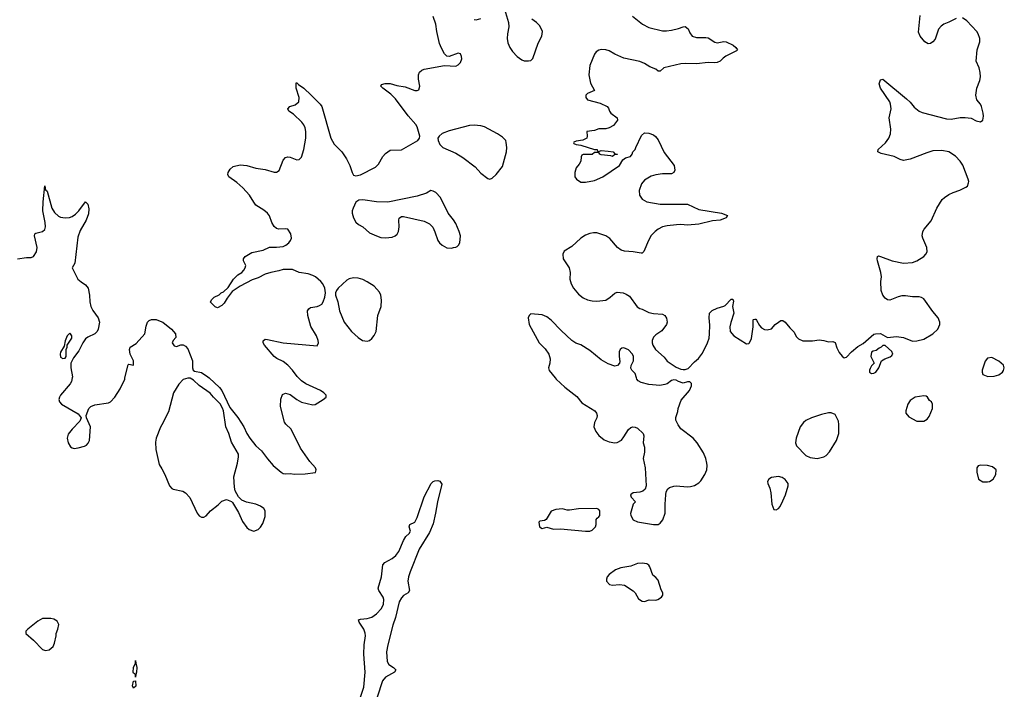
# Model space of a CAD drawing. Header units: inches. Extents: x 1449094 to 1618372, y 389908 to 534307.
# Tile 306 of 494: x 1528749 to 1537419, y 477259 to 483154. Entities that reach past the tile are written whole.
import ezdxf

# ---------------------------------------------------------------- set-up
doc = ezdxf.new("R2010")
doc.units = ezdxf.units.IN
doc.header["$MEASUREMENT"] = 0
for name, color, linetype in [('B5427', 7, 'Continuous'), ('B5428', 7, 'Continuous'), ('B5437', 7, 'Continuous'), ('B5438', 7, 'Continuous')]:
    doc.layers.add(name, color=color, linetype=linetype)

msp = doc.modelspace()

# ---------------------------------------------------------------- linework, layer by layer
at = {"layer": 'B5427', "color": 5, "elevation": 620}
for points in [[(1529211.9, 480000), (1529206.4, 479970), (1529192.9, 479947.1), (1529107.3, 479850), (1529098.8, 479830), (1529094.8, 479810), (1529098.8, 479790), (1529116, 479770), (1529263, 479683), (1529292, 479650), (1529279.8, 479620.2), (1529210, 479549.3), (1529175.6, 479504.4), (1529168.5, 479470), (1529177.6, 479430), (1529195.3, 479395.3), (1529210, 479383.8), (1529230, 479379.5), (1529263.7, 479383.7), (1529319.4, 479400.6), (1529337.2, 479410), (1529353.3, 479426.7), (1529362.9, 479450), (1529372.3, 479570), (1529338, 479650), (1529335.3, 479670), (1529357.2, 479730), (1529375.3, 479750), (1529410, 479764.9), (1529530, 479780.4), (1529550, 479790.4), (1529587.8, 479830), (1529634.7, 479905.3), (1529673.8, 479990), (1529676.2, 480000)], [(1530000, 479586.1), (1529990, 479566.6), (1529951.4, 479470), (1529944.2, 479435.8), (1529947, 479370), (1529978.2, 479238.2), (1530000, 479199.7)]]:
    msp.add_lwpolyline(points, dxfattribs=at)
at = {"layer": 'B5427', "color": 5}
for points, elevation in [([(1529023.2, 477883.2), (1528950, 477882), (1528910, 477859.5), (1528821, 477790), (1528804.7, 477770), (1528804.7, 477750), (1528872.1, 477692.1), (1528950, 477611), (1528978, 477602), (1529010, 477606), (1529044, 477636), (1529055.5, 477664.5), (1529069.2, 477730), (1529069.2, 477750), (1529085.2, 477790), (1529093.2, 477830), (1529078.4, 477858.4), (1529050, 477876)], 620), ([(1529770, 477366), (1529768, 477390), (1529750, 477402), (1529747.3, 477410), (1529750, 477452), (1529768.7, 477490), (1529770, 477514), (1529771.1, 477488.9), (1529780.7, 477450), (1529779.1, 477410), (1529770.8, 477390)], 580), ([(1529750, 477269.2), (1529742.7, 477290), (1529750, 477332), (1529770, 477334), (1529772.7, 477287.3)], 580)]:
    msp.add_lwpolyline(points, close=True, dxfattribs=dict(at, elevation=elevation))
at = {"layer": 'B5428', "color": 5, "elevation": 620}
for points in [[(1528730.3, 481050.3), (1528810, 481060.9), (1528850, 481061.6), (1528870, 481070.8), (1528897, 481110), (1528903.6, 481150), (1528880.7, 481250), (1528882.7, 481270), (1528890, 481276.3), (1528950, 481290.5), (1528970, 481307.3), (1528976.3, 481330), (1528973.7, 481370), (1528952.5, 481472.5), (1528955.4, 481550), (1528970, 481692), (1528976.9, 481656.9), (1528990, 481644.7), (1529033.8, 481493.8), (1529056, 481456), (1529090, 481424.9), (1529110, 481415.3), (1529150, 481408.5), (1529186.7, 481413.3), (1529210, 481421.3), (1529239.3, 481440.7), (1529269.6, 481470), (1529330, 481551), (1529350, 481531.3), (1529357.4, 481490), (1529353.8, 481446.2), (1529333.7, 481390), (1529282.6, 481297.4), (1529260.9, 481239.1), (1529234.6, 481010), (1529212.7, 480970), (1529262.4, 480870), (1529290, 480845.5), (1529330, 480820.7), (1529353.4, 480790), (1529363.8, 480730), (1529366, 480670), (1529375.5, 480630), (1529394, 480594), (1529440.7, 480530), (1529450.8, 480490), (1529441, 480430), (1529431.3, 480410), (1529411.3, 480390), (1529350, 480359.3), (1529330, 480344), (1529304, 480310), (1529270, 480238), (1529222, 480178), (1529201, 480130), (1529200.5, 480090), (1529213.7, 480010), (1529211.9, 480000)], [(1529676.2, 480000), (1529704.2, 480115.8), (1529710, 480122.8), (1529750, 480114), (1529752, 480150), (1529722.7, 480210), (1529717.2, 480250), (1529722, 480270), (1529776.1, 480303.9), (1529851.8, 480388.2), (1529863.3, 480456.7), (1529874, 480490), (1529890, 480506), (1529910, 480514.8), (1529950, 480514.8), (1530000, 480494.4)]]:
    msp.add_lwpolyline(points, dxfattribs=at)
msp.add_lwpolyline([(1529190, 480394), (1529166.8, 480370), (1529150, 480326), (1529139.6, 480280.4), (1529110, 480226), (1529106, 480210), (1529110, 480182), (1529130, 480172), (1529150, 480174), (1529158, 480190), (1529158, 480250), (1529166, 480270), (1529166, 480290), (1529208, 480350), (1529208, 480370), (1529198, 480390)], close=True, dxfattribs=at)
at = {"layer": 'B5437', "color": 5}
for points, elevation in [([(1530000, 479199.7), (1530028.2, 479150), (1530068.4, 479050), (1530087.9, 479027.9), (1530101.2, 479021.2), (1530184.6, 479004.6), (1530210.2, 478990.2), (1530246.5, 478946.5), (1530310.8, 478810), (1530330, 478786), (1530350, 478776), (1530370, 478776), (1530390, 478786), (1530429, 478830), (1530497.2, 478882.8), (1530530, 478916), (1530570.9, 478930.9), (1530614, 478914), (1530623.5, 478903.5), (1530675.9, 478815.9), (1530710, 478736), (1530750, 478682.8), (1530770, 478666), (1530810, 478651), (1530850, 478666.8), (1530870, 478686), (1530890, 478718), (1530910, 478782), (1530909.5, 478830), (1530898, 478850), (1530870, 478871.6), (1530830, 478889.4), (1530746.8, 478906.8), (1530704.5, 478924.5), (1530674.5, 478954.5), (1530647, 479007), (1530639.5, 479039.5), (1530633.6, 479130), (1530666, 479250), (1530675.4, 479304.6), (1530674.5, 479330), (1530615.1, 479435.1), (1530591, 479511), (1530565.1, 479570), (1530542.7, 479710), (1530534.5, 479734.5), (1530513.4, 479773.4), (1530456, 479830), (1530427.7, 479867.7), (1530330, 479935.1), (1530279.7, 479979.7), (1530250, 479997.2), (1530230, 479999.3), (1530190, 479986.6), (1530150, 479946.6), (1530103.7, 479870), (1530059, 479701), (1530000, 479586.1)], 620), ([(1530416.9, 480000), (1530510, 479914.8), (1530530, 479890.8), (1530599.8, 479739.8), (1530670, 479651), (1530724, 479570), (1530750.5, 479510), (1530775.5, 479470), (1530830, 479403), (1530877.4, 479357.4), (1530930, 479286.8), (1530981, 479230), (1531051.9, 479171.9), (1531070, 479160.5), (1531090, 479156.4), (1531130, 479160.3), (1531170, 479153.7), (1531263.9, 479156.1), (1531352.7, 479167.3), (1531361.2, 479190), (1531352.7, 479210), (1531303.5, 479263.5), (1531222.8, 479382.8), (1531139.5, 479550), (1531092.2, 479592.2), (1531079.7, 479610), (1531044.7, 479750), (1531047.8, 479812.2), (1531064.5, 479855.5), (1531090, 479866.8), (1531130, 479854.8), (1531191, 479810), (1531230, 479788.4), (1531330, 479763), (1531350, 479767.7), (1531422, 479810), (1531448, 479830), (1531448, 479850), (1531428.7, 479870), (1531399, 479890), (1531270, 479949.5), (1531230, 479976), (1531205.4, 480000)], 620), ([(1533464.6, 480000), (1533473, 479990), (1533550, 479918), (1533655.6, 479835.6), (1533700.3, 479780.3), (1533814, 479710), (1533827.7, 479690), (1533833.4, 479670), (1533830.7, 479650), (1533810, 479608), (1533805.5, 479570), (1533822, 479530), (1533850, 479494), (1533896.7, 479456.7), (1533938.8, 479438.8), (1533990, 479428), (1534010, 479430.7), (1534047.2, 479452.8), (1534070, 479481), (1534110, 479546), (1534130, 479562.8), (1534149.5, 479570.5), (1534170, 479567.3), (1534190, 479557.3), (1534238, 479510), (1534246, 479490), (1534239.3, 479430), (1534250.4, 479390), (1534250, 479346), (1534240.4, 479290), (1534257.3, 479210), (1534266.7, 479050), (1534257.5, 479022.5), (1534236.2, 479003.8), (1534210, 478994.4), (1534150, 478987.6), (1534128.5, 478970), (1534133, 478950), (1534170.7, 478910), (1534151, 478890), (1534126.7, 478806.7), (1534130.5, 478790.5), (1534151.6, 478751.6), (1534190, 478734.8), (1534329.3, 478710.7), (1534370, 478710.8), (1534390, 478720.7), (1534413.6, 478750), (1534433.6, 478810), (1534431.6, 478890), (1534437.6, 478970), (1534442.4, 478997.6), (1534455.6, 479024.4), (1534470, 479036.3), (1534510, 479048.2), (1534530, 479050.4), (1534630, 479041.3), (1534656.6, 479043.4), (1534690, 479054), (1534730, 479076.4), (1534746.5, 479093.5), (1534782.6, 479150), (1534799.7, 479190), (1534804, 479230), (1534801.1, 479250), (1534791, 479291), (1534770, 479341.2), (1534714.5, 479430), (1534679.6, 479470), (1534570, 479551.3), (1534546.2, 479586.2), (1534527, 479630), (1534527.4, 479652.6), (1534545.8, 479705.8), (1534548.2, 479731.8), (1534574.8, 479805.2), (1534648, 479890), (1534666, 479930), (1534666, 479950), (1534650, 479966), (1534630, 479966), (1534590, 479955.3), (1534550, 479969), (1534530, 479981.2), (1534510, 479982.7), (1534490, 479977.2), (1534450, 479949.2), (1534430, 479941.2), (1534386, 479934), (1534290, 479942.4), (1534220.5, 479960.5), (1534195.1, 479975.1), (1534182, 479990), (1534179.5, 480000)], 620), ([(1531730, 477128.9), (1531780.4, 477279.6), (1531791, 477411), (1531779.8, 477570), (1531782.6, 477650), (1531795, 477730), (1531792.2, 477752.2), (1531779.1, 477790), (1531738.4, 477850), (1531734, 477870), (1531750, 477876.4), (1531810, 477882.8), (1531850, 477894.5), (1531890, 477922.6), (1531935, 477970), (1531951.4, 478010), (1531954.6, 478050), (1531949.9, 478070), (1531911, 478130), (1531905.1, 478150), (1531933.7, 478250), (1531945.8, 478354.2), (1531964.7, 478375.3), (1532030, 478410.3), (1532061.4, 478438.6), (1532087.1, 478472.9), (1532130, 478570.4), (1532150, 478605.5), (1532179.3, 478630), (1532189.2, 478650), (1532179, 478690), (1532184, 478710), (1532229.4, 478730.6), (1532250, 478771.3), (1532310, 478954.8), (1532373, 479070), (1532390, 479088.5), (1532405.8, 479094.2), (1532430, 479096.3), (1532450, 479092.3), (1532466.4, 479066.4), (1532428.2, 478910), (1532411.5, 478810), (1532390, 478717), (1532359.1, 478640.9), (1532265.9, 478494.1), (1532186.3, 478293.7), (1532172.9, 478250), (1532168.1, 478210), (1532180.5, 478130), (1532170.3, 478109.7), (1532130, 478084.7), (1532110, 478066), (1532091.3, 478028.7), (1532058.4, 477890), (1532036.2, 477823.8), (1531989.4, 477650), (1531979.7, 477590), (1531985, 477505), (1531998.8, 477478.8), (1532040.4, 477450), (1532060.4, 477430), (1532050.4, 477410), (1531970, 477365), (1531944.7, 477335.3), (1531897.6, 477190)], 580)]:
    msp.add_lwpolyline(points, dxfattribs=dict(at, elevation=elevation))
at = {"layer": 'B5437', "color": 5, "elevation": 620}
for points in [[(1536710, 479844), (1536634, 479830), (1536590, 479802), (1536570.9, 479769.1), (1536551.3, 479710), (1536551.3, 479690), (1536576.9, 479656.9), (1536650, 479621), (1536710, 479621), (1536741.2, 479638.8), (1536758.6, 479661.4), (1536788, 479730), (1536788, 479770), (1536778, 479790), (1536761.2, 479801.2), (1536742, 479830), (1536730, 479839)], [(1535893.6, 479693.6), (1535870, 479693.2), (1535810, 479677.2), (1535722, 479650), (1535670, 479625.2), (1535650, 479609), (1535620.7, 479570), (1535584.9, 479470), (1535580.7, 479430), (1535590, 479402), (1535670, 479318.8), (1535710, 479298.8), (1535770, 479290.8), (1535830, 479304.9), (1535850, 479317.3), (1535879.3, 479350), (1535940.9, 479450), (1535960.9, 479510), (1535962.7, 479590), (1535958.6, 479618.6), (1535930, 479678)], [(1537210, 479233.2), (1537190, 479228), (1537178, 479210), (1537178, 479170), (1537191.3, 479110), (1537230, 479084.9), (1537270, 479084.9), (1537288, 479090), (1537322, 479110), (1537344, 479150), (1537348, 479190), (1537316.5, 479216.5), (1537270, 479229)], [(1535430, 479134), (1535370, 479122.7), (1535346.8, 479110), (1535334, 479090), (1535337.3, 479070), (1535355.5, 479030), (1535363.8, 478990), (1535370.8, 478890), (1535390, 478842), (1535410, 478838), (1535430, 478851.3), (1535444, 478870), (1535470, 478918), (1535492.3, 478970), (1535515.1, 479050), (1535515.1, 479070), (1535490, 479105.2), (1535464.1, 479124.1)], [(1533831.1, 478851.1), (1533670, 478849.4), (1533590, 478837.2), (1533570, 478837.2), (1533530, 478849.2), (1533470, 478842.7), (1533430, 478828.7), (1533386, 478754), (1533370, 478744), (1533330, 478739), (1533321, 478730), (1533326.8, 478690), (1533350, 478676), (1533390, 478686), (1533450, 478670.4), (1533510, 478673.4), (1533730, 478650.3), (1533770, 478652.2), (1533790, 478661.6), (1533818, 478690), (1533825.1, 478710), (1533826.6, 478753.4), (1533833.6, 478766.4), (1533850, 478778), (1533857.2, 478790), (1533857, 478830), (1533850, 478841.2)], [(1534230, 478369.5), (1534190, 478366.6), (1534130, 478343.7), (1534042, 478330), (1533996, 478310), (1533941, 478270), (1533922.8, 478250), (1533916, 478230), (1533916, 478210), (1533942, 478182), (1533970, 478174.8), (1534030, 478181.6), (1534075.8, 478175.8), (1534150, 478126), (1534167.9, 478107.9), (1534196.8, 478056.8), (1534230, 478036), (1534250, 478031.3), (1534293.2, 478046.8), (1534350, 478044.9), (1534369.5, 478050.5), (1534402, 478070), (1534413.2, 478086.8), (1534412.7, 478110), (1534396.3, 478136.3), (1534370, 478219.3), (1534350, 478244.5), (1534324.9, 478264.9), (1534298.8, 478338.8), (1534290, 478352), (1534270, 478362.9)]]:
    msp.add_lwpolyline(points, close=True, dxfattribs=at)
at = {"layer": 'B5438', "color": 5, "elevation": 620}
for points in [[(1533010, 483276), (1533054.4, 483130), (1533054.9, 483090), (1533043.8, 483030), (1533041.6, 482990), (1533048.2, 482950), (1533063.8, 482910), (1533090, 482873.4), (1533130, 482830.5), (1533170, 482801.6), (1533190, 482793), (1533230, 482790.6), (1533250, 482794.8), (1533267.2, 482812.8), (1533313.3, 482946.7), (1533346.6, 483010), (1533351.8, 483050), (1533330, 483101.2), (1533301.2, 483130), (1533259.6, 483159.6)], [(1531205.4, 480000), (1531192.6, 480012.6), (1531151.5, 480070), (1531110, 480114), (1531070, 480144.5), (1531012.9, 480172.9), (1530990, 480189.4), (1530904.5, 480290), (1530892.7, 480310), (1530893.2, 480326.8), (1530910, 480340.7), (1530930, 480339.3), (1531070, 480310.3), (1531370, 480282.8), (1531380.9, 480310), (1531378.4, 480330), (1531361.6, 480370), (1531312.3, 480452.3), (1531285.6, 480550), (1531284.5, 480590), (1531296, 480610), (1531310, 480620.5), (1531370, 480630.6), (1531390, 480637.3), (1531410, 480651), (1531422.7, 480670), (1531436, 480710), (1531441.2, 480750), (1531435.1, 480790), (1531417.6, 480830), (1531401.6, 480850), (1531354, 480890), (1531330, 480903.5), (1531290, 480915.4), (1531210, 480929.7), (1531150, 480953.7), (1531070, 480954), (1531030, 480942), (1530961, 480930), (1530910, 480913.5), (1530850, 480882.3), (1530795.8, 480864.2), (1530690.5, 480809.5), (1530619.8, 480760.2), (1530576.9, 480703.1), (1530550, 480658), (1530530, 480638), (1530490, 480618), (1530470, 480626), (1530430, 480666), (1530428.9, 480668.9), (1530442, 480690), (1530462, 480710), (1530506.6, 480733.4), (1530524, 480750), (1530542.7, 480757.3), (1530584.1, 480795.9), (1530633.2, 480870), (1530670, 480906.8), (1530705.2, 480930), (1530722.7, 480950), (1530736, 480970), (1530741.2, 480990), (1530721.2, 481030), (1530719, 481050), (1530733.2, 481070), (1530794, 481106), (1530893.8, 481126.2), (1530950, 481153), (1531010, 481150.4), (1531070, 481158), (1531094, 481170), (1531119, 481190), (1531134, 481210), (1531142, 481230), (1531136, 481270), (1531110, 481309), (1531090, 481312.7), (1531030, 481309.3), (1531010, 481316), (1530990, 481333.2), (1530970, 481369), (1530947.7, 481427.7), (1530931.3, 481451.3), (1530898.3, 481478.3), (1530830, 481522), (1530810, 481546.6), (1530771.5, 481610), (1530715, 481675), (1530660.3, 481720.3), (1530589.5, 481770), (1530582.9, 481790), (1530584.5, 481810), (1530602, 481838), (1530630, 481862.8), (1530690, 481875.5), (1530750, 481870.5), (1530830, 481848), (1530910, 481835.5), (1530990, 481810.7), (1531010, 481810.8), (1531034, 481826), (1531070, 481918), (1531090, 481940.7), (1531110, 481947.3), (1531130, 481944.9), (1531190, 481920.5), (1531210, 481922), (1531230, 481942.8), (1531250, 482011.3), (1531268.6, 482110), (1531269.8, 482169.8), (1531262.8, 482202.8), (1531250, 482229.5), (1531232.4, 482252.4), (1531161.7, 482321.7), (1531119.3, 482350), (1531109.3, 482370), (1531128.7, 482390), (1531174.7, 482405.3), (1531207.8, 482432.2), (1531211.3, 482470), (1531184.7, 482550), (1531183.1, 482596.9), (1531190, 482598), (1531203.4, 482583.4), (1531250, 482552.4), (1531317, 482490), (1531394.9, 482410), (1531408.8, 482390), (1531490.3, 482110), (1531518.4, 482058.4), (1531586, 481990), (1531625.5, 481930), (1531657.3, 481870), (1531676, 481810), (1531690, 481786.8), (1531710, 481778.8), (1531750, 481787.3), (1531883.3, 481856.7), (1531910, 481883), (1531948.3, 481950), (1531970, 481976.4), (1532010, 482004.9), (1532110, 482007.7), (1532255.3, 482090), (1532269.1, 482110.9), (1532273.2, 482130), (1532249.4, 482210), (1532238, 482230), (1532168.8, 482308.8), (1532058.7, 482458.7), (1532018.4, 482498.4), (1531946, 482550), (1531928.7, 482570), (1531935.3, 482584.7), (1531967.2, 482592.8), (1532010, 482593), (1532070, 482574.9), (1532142.8, 482562.8), (1532230, 482530.8), (1532250, 482531), (1532263.1, 482536.9), (1532272.3, 482567.7), (1532260.7, 482630), (1532262, 482670), (1532270, 482691), (1532289, 482710), (1532310, 482718), (1532491.1, 482751.1), (1532590, 482746), (1532610, 482756), (1532630, 482778), (1532641.2, 482810), (1532639, 482830), (1532630, 482854), (1532610, 482859), (1532530, 482828.7), (1532510, 482834), (1532490, 482853.2), (1532462.8, 482902.8), (1532446, 482946), (1532423.1, 483050), (1532414.6, 483114.6), (1532390, 483183.6)], [(1532750, 483157.1), (1532770, 483153), (1532810, 483165.5)], [(1534145.1, 483185.1), (1534233.5, 483113.5), (1534290, 483086.4), (1534410, 483054.9), (1534444.8, 483055.2), (1534490, 483060.5), (1534550, 483075.5), (1534590, 483092.7), (1534610, 483093.4), (1534634, 483074), (1534650, 483038), (1534671.3, 483010), (1534710, 482998.4), (1534790, 482998.4), (1534810, 482994.4), (1534870, 482957.3), (1534890, 482950.8), (1534950, 482963), (1534970, 482960.5), (1535030.4, 482930.4), (1535056, 482910), (1535071, 482890), (1535061, 482879), (1534966.8, 482833.2), (1534943.5, 482816.5), (1534918, 482790), (1534890, 482777.2), (1534870, 482773.2), (1534810, 482776), (1534710, 482767), (1534610, 482769.6), (1534570, 482765.1), (1534420.7, 482730), (1534390, 482701.2), (1534370, 482702), (1534350, 482717.2), (1534297.7, 482737.7), (1534250, 482769.6), (1534210, 482786), (1534070, 482814.5), (1533990, 482849.6), (1533938.8, 482878.8), (1533910, 482888), (1533870, 482891), (1533850, 482885.1), (1533826.4, 482870), (1533809.3, 482850.7), (1533769, 482750), (1533762, 482670), (1533774.1, 482594.1), (1533810.7, 482530), (1533750, 482503.9), (1533735.3, 482490), (1533733.2, 482470), (1533750.3, 482450), (1533860.5, 482420.5), (1533923, 482390), (1533934.5, 482374.5), (1533941.3, 482350), (1533953.1, 482330), (1534010.2, 482290.2), (1534012.4, 482270), (1533978, 482222), (1533938.8, 482201.2), (1533910, 482194), (1533850, 482192.8), (1533810, 482178), (1533742, 482170), (1533746, 482130), (1533742, 482110), (1533706.7, 482093.3), (1533650, 482083.7), (1533630, 482076.2), (1533626.5, 482070), (1533630, 482063), (1533650, 482056.3), (1533690, 482050.8), (1533810, 482011.3), (1533834, 482010), (1533838, 481998), (1533850, 481994), (1533870, 482002), (1533930, 481998), (1533974, 481990), (1533990, 481974), (1534014, 481970), (1534010, 481966), (1533990, 481966), (1533970, 481949.4), (1533955.3, 481955.3), (1533870, 481964), (1533858, 481970), (1533850, 481986), (1533810, 481986), (1533790, 481968.7), (1533710, 481966), (1533698, 481962), (1533692, 481948), (1533690.8, 481910), (1533676.7, 481883.3), (1533650, 481848.7), (1533636.3, 481810), (1533638.8, 481770), (1533651, 481750), (1533690, 481724.9), (1533730, 481723), (1533810, 481737.1), (1533882.7, 481770), (1534029.6, 481870), (1534060.7, 481919.3), (1534071.7, 481928.3), (1534083.2, 481936.8), (1534128, 481950), (1534142, 481970), (1534149.1, 481990.9), (1534168.9, 482011.1), (1534173.2, 482030), (1534224.2, 482135.8), (1534250, 482157.1), (1534290, 482155.8), (1534330, 482140.5), (1534347.1, 482127.1), (1534370, 482097.3), (1534424.8, 481984.8), (1534511.8, 481871.8), (1534518, 481830), (1534510.3, 481809.7), (1534490, 481797), (1534410, 481796.9), (1534350, 481789.7), (1534310, 481776.9), (1534250, 481741.6), (1534223.1, 481710), (1534204.9, 481650), (1534206.4, 481610), (1534230, 481574), (1534271.3, 481550), (1534390, 481530.3), (1534630, 481530.4), (1534730, 481482), (1534930, 481450.4), (1534982, 481430), (1534971.3, 481410), (1534918, 481390), (1534850, 481383.5), (1534730, 481352.8), (1534630, 481345.6), (1534570, 481350.9), (1534531.4, 481348.6), (1534450, 481340.4), (1534410, 481330.9), (1534370.5, 481310), (1534344.4, 481290), (1534310, 481253.6), (1534284.9, 481210), (1534246, 481114), (1534230, 481099.3), (1534222, 481098), (1534150, 481109.6), (1534075.3, 481115.3), (1534044.4, 481124.4), (1534012.7, 481150), (1533946.7, 481226.7), (1533910.9, 481250.9), (1533867.5, 481267.5), (1533830, 481276.9), (1533801.7, 481278.3), (1533770, 481273), (1533730, 481256.9), (1533689.1, 481230.9), (1533610, 481158), (1533543.5, 481116.5), (1533531, 481090), (1533534.8, 481050), (1533588.5, 480968.5), (1533596.4, 480930), (1533593, 480870), (1533604.4, 480830), (1533626.7, 480790), (1533670, 480737.1), (1533710, 480706.7), (1533750, 480688.7), (1533790, 480679.5), (1533830, 480677.6), (1533910, 480685.5), (1533949.3, 480710), (1533990, 480747.7), (1534010, 480755.5), (1534062, 480750), (1534090, 480739.1), (1534119, 480719), (1534187.5, 480627.5), (1534210, 480611), (1534230, 480606.8), (1534290, 480577.3), (1534330, 480566.8), (1534410, 480560.7), (1534430, 480550.8), (1534445.5, 480525.5), (1534450.5, 480490), (1534445.5, 480470), (1534404.7, 480415.3), (1534350, 480379.3), (1534330, 480359), (1534319.1, 480330), (1534318, 480310), (1534323.8, 480290), (1534346.4, 480250), (1534422.6, 480182.6), (1534450, 480148.2), (1534530, 480095.5), (1534570, 480078.8), (1534590, 480076), (1534610, 480076), (1534635.5, 480084.5), (1534690, 480140.7), (1534727.7, 480172.3), (1534761.2, 480218.8), (1534806.6, 480310), (1534819.5, 480350), (1534824.5, 480390), (1534826.3, 480466.3), (1534819, 480530), (1534822, 480570), (1534846.3, 480593.7), (1534890, 480616), (1534950, 480631), (1534962, 480638), (1535012.7, 480692.7), (1535030, 480694), (1535035.3, 480675.3), (1535026, 480630), (1535038.8, 480570), (1535010.5, 480489.5), (1535003, 480450), (1535006, 480410), (1535036, 480370), (1535150, 480301), (1535170, 480304.7), (1535175.3, 480310), (1535192.1, 480347.9), (1535206.6, 480450), (1535209.1, 480510.9), (1535210, 480514), (1535222, 480518), (1535230, 480518), (1535238, 480510), (1535262.5, 480462.5), (1535281.1, 480441.1), (1535307.5, 480427.5), (1535330, 480422.8), (1535370, 480431.3), (1535402, 480470), (1535430, 480491.3), (1535450, 480504.7), (1535470, 480504.7), (1535490, 480492), (1535530, 480442), (1535570, 480402), (1535586.4, 480366.4), (1535605.4, 480345.4), (1535646, 480326), (1535730, 480326.8), (1535790, 480336), (1535830.9, 480330.9), (1535870, 480318), (1535910, 480322), (1535930, 480311.3), (1535944.5, 480264.5), (1535965.2, 480225.2), (1535990, 480191.3), (1536010, 480178), (1536030, 480184.7), (1536074, 480230), (1536130, 480276), (1536176, 480304), (1536270, 480384.7), (1536286, 480390), (1536330, 480390.8), (1536390, 480356), (1536470, 480364), (1536530, 480355.5), (1536610, 480324), (1536650, 480327.7), (1536710, 480343), (1536789, 480390), (1536833.2, 480430), (1536852.7, 480470), (1536852.1, 480492.1), (1536837.2, 480530), (1536790, 480586), (1536710, 480697), (1536690, 480709.5), (1536670, 480713.3), (1536610, 480713), (1536550, 480722.4), (1536517.3, 480722.7), (1536485.3, 480714.7), (1536410, 480684), (1536390, 480689), (1536370, 480704), (1536349.6, 480729.6), (1536336, 480770), (1536332.3, 480850), (1536336.2, 480890), (1536331.5, 480930), (1536302.9, 481030), (1536299.3, 481050), (1536302, 481070), (1536310, 481074.8), (1536329.2, 481070.8), (1536431.3, 481030), (1536530, 481010.4), (1536610, 481015.5), (1536650, 481030.6), (1536709.2, 481070), (1536729.2, 481090), (1536741.2, 481110), (1536737.2, 481150), (1536700.9, 481230), (1536697, 481250), (1536702, 481290), (1536712.3, 481310), (1536776.1, 481383.9), (1536824.2, 481495.8), (1536871.8, 481570), (1536892, 481590), (1536930, 481615.8), (1536970, 481634), (1537027.7, 481652.3), (1537081.5, 481678.5), (1537094, 481690), (1537103.2, 481716.8), (1537106, 481730), (1537102, 481750), (1537053.6, 481873.6), (1537031.8, 481910), (1536990, 481954), (1536930, 481991.2), (1536870, 482001.3), (1536790, 481998.7), (1536736.7, 481983.3), (1536590, 481925.6), (1536530, 481914.5), (1536502.7, 481922.7), (1536449.7, 481949.7), (1536335.3, 481975.3), (1536305.2, 481990), (1536309.4, 482010), (1536371.8, 482070), (1536400.9, 482110), (1536417, 482150), (1536420.5, 482190), (1536403.9, 482290), (1536421.4, 482370), (1536417.6, 482410), (1536409.7, 482430), (1536330, 482552.7), (1536316.2, 482590), (1536330, 482626), (1536350.4, 482630.3), (1536558, 482458), (1536589.1, 482429.1), (1536624.8, 482384.8), (1536670.3, 482350.3), (1536696.7, 482336.7), (1536910, 482280.2), (1536950, 482277), (1537030, 482292.4), (1537074.4, 482294.4), (1537126.2, 482286.2), (1537170, 482264), (1537210, 482256), (1537229.2, 482270.8), (1537234.5, 482305.5), (1537231.8, 482330), (1537219.5, 482390), (1537209.3, 482410), (1537177, 482450), (1537167.6, 482490), (1537176.3, 482550), (1537202.2, 482617.7), (1537208.4, 482650), (1537207.2, 482690), (1537198.5, 482730), (1537171.2, 482790), (1537180.9, 482890), (1537202.2, 482957.8), (1537203.5, 482990), (1537190, 483029.4), (1537177.2, 483050), (1537090, 483144.7), (1537050, 483169.7)], [(1536994.4, 483165.6), (1536930, 483131.6), (1536885.7, 483114.3), (1536861.8, 483098.2), (1536840.5, 483070), (1536810, 482984), (1536790, 482959), (1536770, 482944), (1536750, 482941.2), (1536718.6, 482958.6), (1536677.2, 483010), (1536662.9, 483042.9), (1536676.9, 483190)], [(1534179.5, 480000), (1534170, 480038), (1534138, 480070), (1534130, 480086), (1534134, 480110), (1534152.7, 480150), (1534154, 480190), (1534145.2, 480210), (1534110, 480249.2), (1534070, 480266), (1534050, 480261.2), (1534036, 480250), (1534027.3, 480230), (1534027.9, 480187.9), (1534034.8, 480145.2), (1534030.9, 480129.1), (1534012, 480110), (1533990, 480105.2), (1533930, 480123.7), (1533870, 480160.7), (1533770, 480243), (1533690.9, 480290.9), (1533646.2, 480306.2), (1533610, 480329.6), (1533517, 480417), (1533430, 480509.6), (1533390, 480539.6), (1533350, 480556.2), (1533250, 480564), (1533236, 480550), (1533227.7, 480530), (1533234, 480470), (1533323, 480310), (1533377.6, 480257.6), (1533408.9, 480210), (1533419.5, 480170), (1533417, 480130), (1533404.2, 480090), (1533410, 480064.9), (1533464.6, 480000)], [(1530000, 480494.4), (1530010.7, 480490), (1530086.8, 480430), (1530121, 480390), (1530124.7, 480355.3), (1530102, 480330), (1530092, 480310), (1530110, 480282), (1530130, 480278), (1530168.9, 480291.1), (1530190, 480291), (1530210, 480281), (1530230, 480256), (1530270.6, 480150), (1530270.7, 480090.7), (1530278, 480070), (1530290, 480061), (1530350, 480046.8), (1530406, 480010), (1530416.9, 480000)]]:
    msp.add_lwpolyline(points, dxfattribs=at)
for points in [[(1532750, 482224.8), (1532710, 482221.5), (1532530, 482176.3), (1532468.6, 482151.4), (1532442.8, 482130), (1532431, 482110), (1532434, 482090), (1532450, 482056), (1532474.8, 482030), (1532590, 481980.3), (1532650, 481941.3), (1532759.1, 481859.1), (1532810, 481803), (1532870, 481757.3), (1532890, 481750.8), (1532910, 481758.8), (1532945.2, 481790), (1532999.1, 481860.9), (1533035.1, 481990), (1533038.4, 482030), (1533033.8, 482073.8), (1533029.3, 482090), (1533001, 482121), (1532957.2, 482150), (1532841.2, 482210), (1532810, 482218.9)], [(1532370, 481649.2), (1532330, 481626.6), (1532250, 481600.7), (1531992.2, 481547.8), (1531890, 481549.6), (1531770, 481567), (1531735.9, 481564.1), (1531710, 481549), (1531684.4, 481495.6), (1531676.4, 481470), (1531677, 481450), (1531687.2, 481410), (1531710, 481372.7), (1531732.3, 481352.3), (1531770.4, 481330), (1531830, 481278), (1531890.7, 481250), (1531930, 481237.7), (1531970, 481233.1), (1532030, 481240.3), (1532054.5, 481250), (1532074.2, 481265.8), (1532085.4, 481290), (1532089.7, 481330), (1532087.6, 481390), (1532092.1, 481407.9), (1532110, 481420.7), (1532130, 481422), (1532310, 481381.6), (1532357.4, 481357.4), (1532386.7, 481326.7), (1532405.8, 481285.8), (1532430.7, 481210), (1532446.8, 481190), (1532470, 481168.2), (1532510, 481146.7), (1532550, 481143), (1532570, 481147.7), (1532590, 481150.8), (1532601.5, 481158.5), (1532614, 481170), (1532625.2, 481190), (1532629.4, 481250), (1532619.5, 481290), (1532590, 481361.2), (1532570, 481392.3), (1532520.9, 481450), (1532456, 481590), (1532414.2, 481634.2), (1532390, 481646)], [(1531690, 480881.3), (1531650, 480873.6), (1531630, 480862), (1531554, 480790), (1531538.8, 480770), (1531530.7, 480750), (1531530.7, 480730), (1531550.5, 480670), (1531566, 480590), (1531606.4, 480490), (1531670.5, 480410), (1531730, 480355.5), (1531766.8, 480330), (1531810, 480323), (1531830, 480330.7), (1531850, 480347.3), (1531870, 480374.8), (1531887.3, 480410), (1531904.2, 480550), (1531932.6, 480630), (1531934.9, 480685.1), (1531929.7, 480730), (1531916.6, 480756.6), (1531870, 480807.8), (1531810, 480847.1), (1531770, 480866.9), (1531730, 480879.7)], [(1536370, 480286), (1536350, 480286), (1536334, 480270), (1536316.9, 480263.1), (1536290, 480242), (1536263.6, 480236.4), (1536250, 480226), (1536244.7, 480190), (1536272, 480130), (1536250, 480106), (1536238, 480082), (1536232, 480070), (1536232, 480050), (1536250, 480038), (1536270, 480042), (1536288.4, 480051.6), (1536315.3, 480090), (1536338, 480150), (1536368, 480170), (1536413.4, 480186.6), (1536430, 480198.8), (1536437, 480210), (1536430, 480234)], [(1537310, 480179), (1537270, 480175.3), (1537250.9, 480149.1), (1537224, 480070), (1537222.8, 480050), (1537230.7, 480030.7), (1537273.2, 480013.2), (1537330, 480015.5), (1537370, 480027.3), (1537402, 480050), (1537412.7, 480067.3), (1537419, 480090), (1537412.5, 480112.5), (1537370, 480149)]]:
    msp.add_lwpolyline(points, close=True, dxfattribs=at)

doc.saveas('drawing.dxf')
